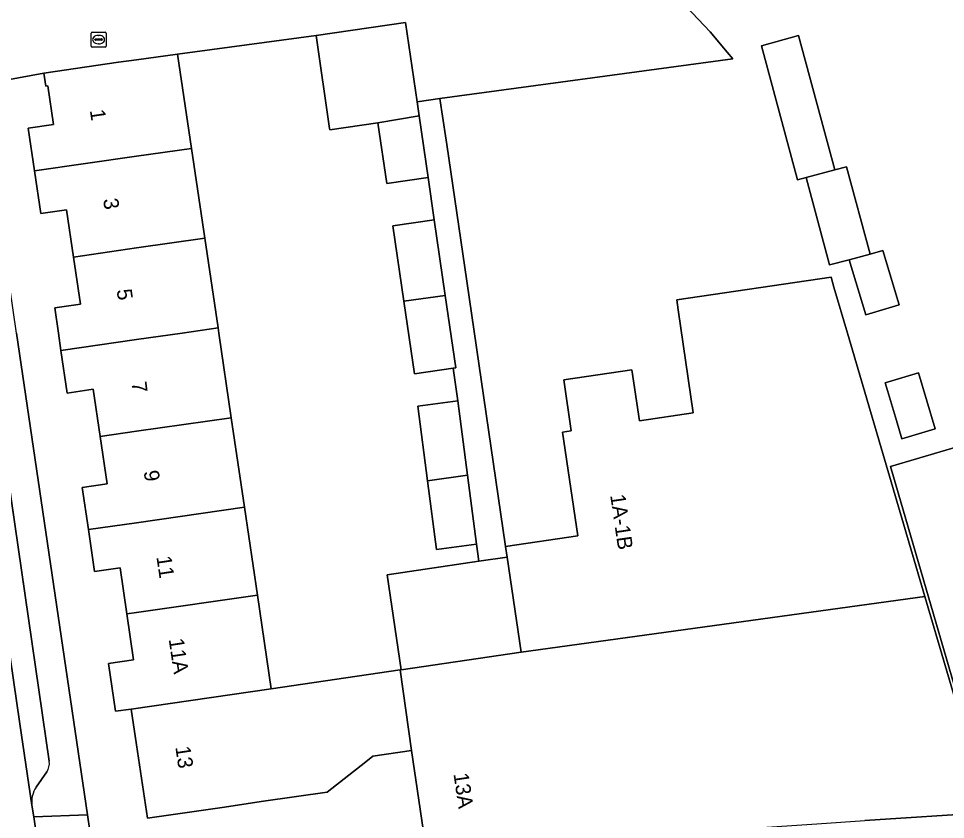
# Model space of a CAD drawing. Extents: x 159053 to 160042, y 380449 to 381423.
# Drawn here: x 159492.2 to 159553.7, y 381217.7 to 381270.9 of the extents above; entities that cross this region are included whole.
import ezdxf

# ---------------------------------------------------------------- set-up
doc = ezdxf.new("R2010")
doc.units = 0
for name, color, linetype in [('IMGEO_Erf', 7, 'Continuous'), ('IMGEO_Kolk', 7, 'Continuous'), ('IMGEO_Pand', 7, 'Continuous'), ('IMGEO_Pand_nummerreeks', 7, 'Continuous'), ('IMGEO_Parkeervlak_open', 7, 'Continuous'), ('IMGEO_Rijbaan_lokaal_open', 7, 'Continuous'), ('IMGEO_Voetpad_open', 7, 'Continuous')]:
    doc.layers.add(name, color=color, linetype=linetype)

msp = doc.modelspace()

# ---------------------------------------------------------------- linework, layer by layer
at = {"layer": 'IMGEO_Erf'}
for points in [[(159530.524, 381278.017), (159538.088, 381270.011), (159539.222, 381268.657), (159539.599, 381268.207), (159520.146, 381265.571), (159520.274, 381264.701), (159520.593, 381262.523), (159521.921, 381253.454), (159524.502, 381235.831), (159529.295, 381236.533), (159528.285, 381243.425), (159528.861, 381243.509), (159528.362, 381246.908), (159532.889, 381247.571), (159533.387, 381244.173), (159536.965, 381244.697), (159535.961, 381251.541), (159535.864, 381252.202), (159546.109, 381253.704), (159546.299, 381253.056), (159547.198, 381250), (159552.345, 381232.502), (159556.557, 381218.181), (159548.35, 381217.632)], [(159519.236, 381215.683), (159518.269, 381222.285), (159515.681, 381221.905), (159515.219, 381221.543), (159512.65, 381219.528), (159508.441, 381218.912), (159505.687, 381218.509), (159500.739, 381217.784), (159500, 381222.663), (159499.649, 381225.04), (159498.606, 381224.89), (159498.14, 381228.057), (159499.811, 381228.303), (159499.361, 381231.358), (159498.911, 381234.412), (159497.225, 381234.163), (159496.814, 381236.955), (159496.403, 381239.746), (159498.047, 381239.988), (159497.584, 381243.132), (159497.121, 381246.276), (159495.392, 381246.022), (159494.986, 381248.845), (159494.82, 381250), (159494.579, 381251.672), (159496.277, 381251.922), (159495.816, 381255.052), (159495.355, 381258.183), (159493.648, 381257.931), (159493.231, 381260.768), (159492.813, 381263.605), (159494.489, 381263.852), (159494.112, 381266.412), (159493.98, 381266.389), (159493.853, 381267.251), (159489.62, 381266.493)], [(159492.045, 381250), (159496.747, 381218.013), (159497.37, 381213.76)], [(159556.793, 381218.027), (159550.06, 381241.15), (159558.372, 381243.591)]]:
    msp.add_lwpolyline(points, dxfattribs=at)
for points in [[(159517.755, 381252.111), (159517.024, 381257.124), (159519.77, 381257.519), (159519.359, 381260.337), (159516.613, 381259.943), (159516.027, 381263.966), (159512.838, 381263.502), (159512.826, 381263.581), (159511.925, 381269.766), (159502.734, 381268.528), (159503.658, 381262.265), (159504.536, 381256.304), (159505.416, 381250.342), (159505.466, 381250), (159506.294, 381244.383), (159507.17, 381238.442), (159508.031, 381232.603), (159508.949, 381226.38), (159517.514, 381227.633), (159517.578, 381227.642), (159516.652, 381233.961), (159522.726, 381234.851), (159522.579, 381235.979), (159519.918, 381235.631), (159519.322, 381240.188), (159518.674, 381245.145), (159521.335, 381245.493), (159521.035, 381247.667), (159518.457, 381247.291)], [(159541.489, 381269.071), (159543.948, 381269.76), (159546.356, 381260.838), (159547.145, 381261.051), (159548.709, 381255.251), (159549.545, 381255.476), (159550.631, 381251.881), (159548.41, 381251.21), (159547.303, 381254.872), (159546.017, 381254.526), (159544.454, 381260.325), (159543.89, 381260.173)], [(159549.846, 381246.188), (159549.694, 381246.688), (159551.904, 381247.356), (159553.026, 381243.644), (159550.816, 381242.976), (159550.444, 381244.206)]]:
    msp.add_lwpolyline(points, close=True, dxfattribs=at)
at = {"layer": 'IMGEO_Kolk'}
for p, q in [((159496.988, 381269.062), (159496.988, 381269.914)), ((159497.063, 381269.988), (159497.915, 381269.988)), ((159497.476, 381269.768), (159497.501, 381269.768)), ((159497.989, 381269.914), (159497.989, 381269.062)), ((159497.247, 381269.482), (159497.247, 381269.494)), ((159497.685, 381269.445), (159497.287, 381269.445)), ((159497.29, 381269.531), (159497.688, 381269.531)), ((159497.499, 381269.208), (159497.474, 381269.208)), ((159497.731, 381269.494), (159497.731, 381269.482)), ((159497.915, 381268.988), (159497.063, 381268.988))]:
    msp.add_line(p, q, dxfattribs=at)
for points in [[(159496.988, 381269.062), (159496.988, 381269.914)], [(159497.063, 381269.988), (159497.915, 381269.988)], [(159497.989, 381269.914), (159497.989, 381269.062)], [(159497.915, 381268.988), (159497.063, 381268.988)]]:
    msp.add_lwpolyline(points, dxfattribs=at)
for centre, radius, start, end in [((159497.065, 381269.912), 0.0765, 91.55205, 178.44795), ((159497.065, 381269.912), 0.0765, 91.55205, 178.44795), ((159497.913, 381269.912), 0.0765, 1.55205, 88.44795), ((159497.913, 381269.912), 0.0765, 1.55205, 88.44795), ((159497.065, 381269.064), 0.0765, 181.55205, 268.44795), ((159497.065, 381269.064), 0.0765, 181.55205, 268.44795), ((159497.287, 381269.491), 0.0403, 85.87752, 175.75265), ((159497.284, 381269.481), 0.0366, 178.93798, 274.71019), ((159497.688, 381269.488), 0.043, 264.86636, 352.45326), ((159497.692, 381269.493), 0.0386, 1.73085, 96.63898), ((159497.913, 381269.064), 0.0765, 271.55205, 358.44795), ((159497.913, 381269.064), 0.0765, 271.55205, 358.44795)]:
    msp.add_arc(centre, radius, start, end, dxfattribs=at)
for centre, major_axis, ratio, start_param, end_param in [((159497.475, 381269.488), (-0.387, 0.002), 0.722429, 4.712389, 7.853982), ((159497.5, 381269.488), (-0.39, 0.002), 0.717154, 1.570796, 4.712389)]:
    msp.add_ellipse(centre, major_axis=major_axis, ratio=ratio, start_param=start_param, end_param=end_param, dxfattribs=at)
at = {"layer": 'IMGEO_Pand'}
for points in [[(159517.86, 381270.631), (159511.925, 381269.766), (159512.826, 381263.581), (159512.838, 381263.502), (159516.027, 381263.966), (159518.763, 381264.433), (159518.629, 381265.35)], [(159544.454, 381260.325), (159546.356, 381260.838), (159543.948, 381269.76), (159541.489, 381269.071), (159543.89, 381260.173)], [(159493.231, 381260.768), (159500, 381261.74), (159503.658, 381262.265), (159502.734, 381268.528), (159500, 381268.146), (159498.8, 381267.979), (159493.853, 381267.251), (159493.98, 381266.389), (159494.112, 381266.412), (159494.489, 381263.852), (159492.813, 381263.605)], [(159518.763, 381264.433), (159516.027, 381263.966), (159516.613, 381259.943), (159519.359, 381260.337)], [(159504.536, 381256.304), (159503.658, 381262.265), (159500, 381261.74), (159493.231, 381260.768), (159493.648, 381257.931), (159495.355, 381258.183), (159495.816, 381255.052), (159500, 381255.653)], [(159547.145, 381261.051), (159546.356, 381260.838), (159544.454, 381260.325), (159546.017, 381254.526), (159547.303, 381254.872), (159548.709, 381255.251)], [(159519.77, 381257.519), (159517.024, 381257.124), (159517.755, 381252.111), (159520.501, 381252.505)], [(159504.536, 381256.304), (159500, 381255.653), (159495.816, 381255.052), (159496.277, 381251.922), (159494.579, 381251.672), (159494.82, 381250), (159494.986, 381248.845), (159500, 381249.565), (159503.031, 381250), (159505.416, 381250.342)], [(159548.709, 381255.251), (159547.303, 381254.872), (159548.41, 381251.21), (159550.631, 381251.881), (159549.545, 381255.476)], [(159547.198, 381250), (159546.299, 381253.056), (159546.109, 381253.704), (159535.864, 381252.202), (159535.961, 381251.541), (159536.965, 381244.697), (159533.387, 381244.173), (159532.889, 381247.571), (159528.362, 381246.908), (159528.861, 381243.509), (159528.285, 381243.425), (159529.295, 381236.533), (159524.502, 381235.831), (159524.605, 381235.126), (159525.531, 381228.807), (159552.345, 381232.502)], [(159520.501, 381252.505), (159517.755, 381252.111), (159518.457, 381247.291), (159521.035, 381247.667), (159521.202, 381247.691)], [(159506.294, 381244.383), (159505.466, 381250), (159505.416, 381250.342), (159503.031, 381250), (159500, 381249.565), (159494.986, 381248.845), (159495.392, 381246.022), (159497.121, 381246.276), (159497.584, 381243.132), (159500, 381243.479)], [(159549.846, 381246.188), (159550.444, 381244.206), (159550.816, 381242.976), (159553.026, 381243.644), (159551.904, 381247.356), (159549.694, 381246.688)], [(159521.335, 381245.493), (159518.674, 381245.145), (159519.322, 381240.188), (159521.979, 381240.569)], [(159506.294, 381244.383), (159500, 381243.479), (159497.584, 381243.132), (159498.047, 381239.988), (159496.403, 381239.746), (159496.814, 381236.955), (159500, 381237.412), (159507.17, 381238.442)], [(159558.372, 381243.591), (159550.06, 381241.15), (159556.793, 381218.027), (159559.518, 381218.197), (159565.676, 381218.581)], [(159519.322, 381240.188), (159519.918, 381235.631), (159522.579, 381235.979), (159521.979, 381240.569)], [(159499.361, 381231.358), (159500, 381231.45), (159508.031, 381232.603), (159507.17, 381238.442), (159500, 381237.412), (159496.814, 381236.955), (159497.225, 381234.163), (159498.911, 381234.412)], [(159524.605, 381235.126), (159522.726, 381234.851), (159516.652, 381233.961), (159517.578, 381227.642), (159525.531, 381228.807)], [(159499.649, 381225.04), (159508.949, 381226.38), (159508.031, 381232.603), (159500, 381231.45), (159499.361, 381231.358), (159499.811, 381228.303), (159498.14, 381228.057), (159498.606, 381224.89)], [(159552.345, 381232.502), (159525.531, 381228.807), (159517.578, 381227.642), (159517.514, 381227.633), (159518.269, 381222.285), (159519.236, 381215.683), (159523.36, 381215.959), (159527.374, 381216.228), (159535.549, 381216.775), (159545.162, 381217.418), (159548.35, 381217.632), (159556.557, 381218.181)], [(159518.269, 381222.285), (159517.514, 381227.633), (159508.949, 381226.38), (159499.649, 381225.04), (159500, 381222.663), (159500.739, 381217.784), (159505.687, 381218.509), (159508.441, 381218.912), (159512.65, 381219.528), (159515.219, 381221.543), (159515.681, 381221.905)]]:
    msp.add_lwpolyline(points, close=True, dxfattribs=at)
at = {"layer": 'IMGEO_Parkeervlak_open'}
for points in [[(159486.361, 381264.417), (159486.669, 381262.342), (159486.847, 381261.146), (159488.473, 381250), (159492.258, 381224.048), (159493.062, 381218.662)], [(159494.208, 381221.574), (159490.06, 381250), (159488.271, 381262.261)], [(159493.349, 381219.861), (159494.041, 381220.86)]]:
    msp.add_lwpolyline(points, dxfattribs=at)
for centre, radius, start, end in [((159493.215, 381221.43), 1.004, 325.40727, 8.26381), ((159494.717, 381218.9), 1.672, 144.90906, 188.16816)]:
    msp.add_arc(centre, radius, start, end, dxfattribs=at)
at = {"layer": 'IMGEO_Rijbaan_lokaal_open'}
msp.add_lwpolyline([(159488.87, 381271.571), (159489.62, 381266.493), (159493.853, 381267.251), (159498.8, 381267.979), (159500, 381268.146), (159502.734, 381268.528), (159511.925, 381269.766), (159517.86, 381270.631), (159518.629, 381265.35), (159520.146, 381265.571), (159539.599, 381268.207), (159539.222, 381268.657), (159538.088, 381270.011), (159530.524, 381278.017)], dxfattribs=at)
msp.add_lwpolyline([(159488.473, 381250), (159486.847, 381261.146), (159486.669, 381262.342), (159480.703, 381261.448), (159482.417, 381250), (159482.532, 381249.232), (159483.241, 381244.433), (159487.143, 381218.031), (159487.557, 381215.23), (159487.948, 381212.582), (159493.859, 381213.326), (159493.18, 381217.872), (159493.062, 381218.662), (159492.258, 381224.048)], close=True, dxfattribs=at)
at = {"layer": 'IMGEO_Voetpad_open'}
for points in [[(159493.062, 381218.662), (159493.18, 381217.872), (159496.747, 381218.013), (159492.045, 381250), (159489.62, 381266.493)], [(159488.271, 381262.261), (159490.06, 381250), (159494.208, 381221.574)], [(159494.041, 381220.86), (159493.349, 381219.861)]]:
    msp.add_lwpolyline(points, dxfattribs=at)
for points in [[(159521.921, 381253.454), (159520.593, 381262.523), (159520.274, 381264.701), (159520.146, 381265.571), (159518.629, 381265.35), (159518.763, 381264.433), (159519.359, 381260.337), (159519.77, 381257.519), (159520.501, 381252.505), (159521.202, 381247.691), (159521.035, 381247.667), (159521.335, 381245.493), (159521.979, 381240.569), (159522.579, 381235.979), (159522.726, 381234.851), (159524.605, 381235.126), (159524.502, 381235.831)], [(159496.747, 381218.013), (159493.18, 381217.872), (159493.859, 381213.326), (159497.37, 381213.76)]]:
    msp.add_lwpolyline(points, close=True, dxfattribs=at)
for centre, radius, start, end in [((159493.215, 381221.43), 1.004, 325.40727, 8.26381), ((159494.717, 381218.9), 1.672, 144.90906, 188.16816)]:
    msp.add_arc(centre, radius, start, end, dxfattribs=at)

# ---------------------------------------------------------------- texts
at = {"layer": 'IMGEO_Pand_nummerreeks'}
for s, rotation, p in [('1', 278.47744, (159496.903, 381264.791)), ('3', 278.47744, (159497.784, 381258.884)), ('5', 278.47744, (159498.681, 381252.863)), ('7', 277.36185, (159499.66, 381246.73)), ('9', 278.47744, (159500.476, 381240.823)), ('1A-1B', 278.33633, (159531.446, 381239.235)), ('11', 278.47744, (159501.322, 381235.145)), ('11A', 278.47744, (159502.138, 381229.67)), ('13', 278.5408, (159502.577, 381222.515)), ('13A', 278.34206, (159521.043, 381220.736))]:
    msp.add_text(s, height=1, rotation=rotation, dxfattribs=at).set_placement(p)

doc.saveas('drawing.dxf')
